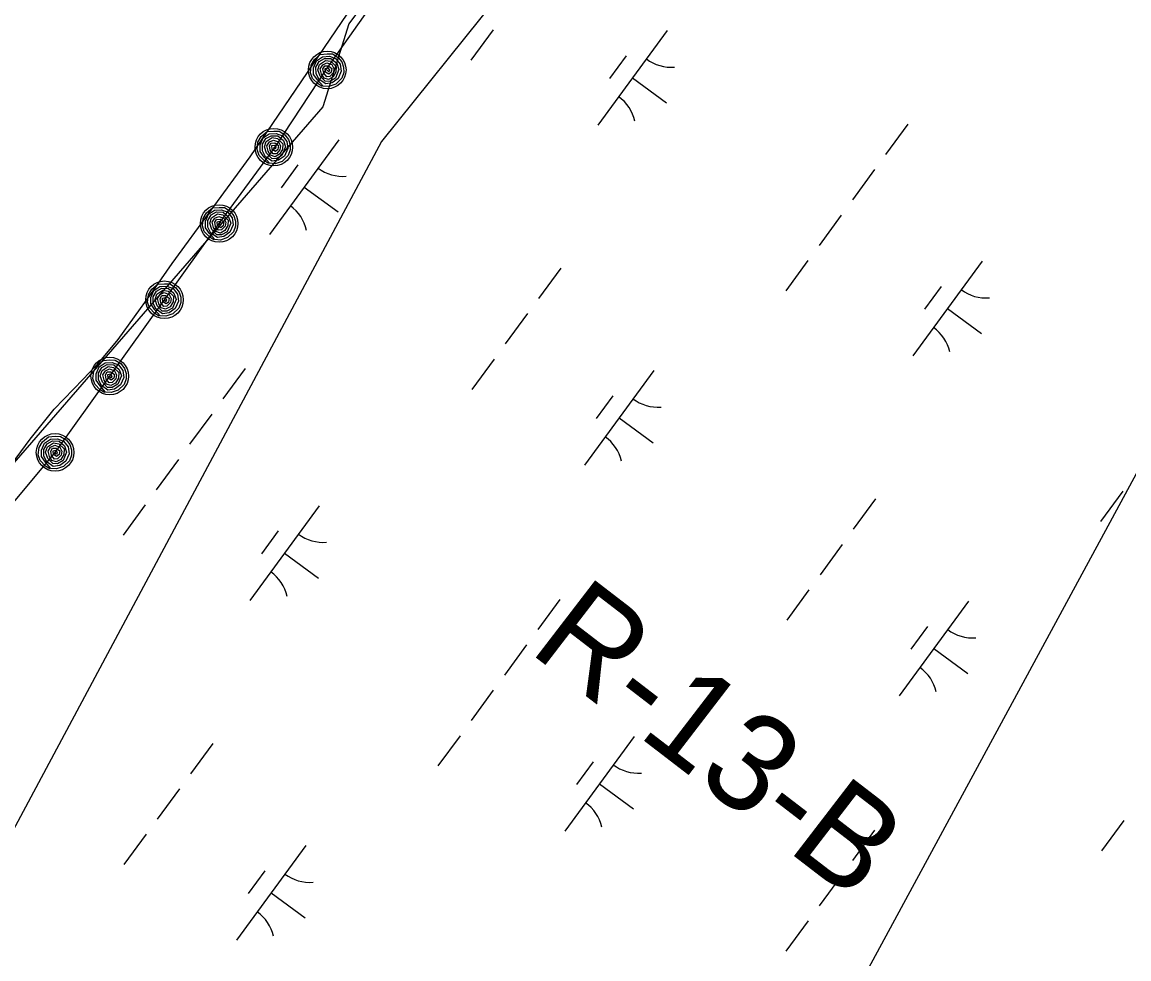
# Model space of a CAD drawing. Extents: x 3905714 to 3926767, y 183354 to 205755.
# Drawn here: x 3920926.8 to 3921398.5, y 197129.4 to 197528.5 of the extents above; entities that cross this region are included whole.
import ezdxf

# ---------------------------------------------------------------- set-up
doc = ezdxf.new("R2010")
doc.units = 0
for name, color, linetype in [('V-RIVR-EDGE', 7, 'Continuous'), ('V-RIVR-RANG-IDEN', 7, 'Continuous'), ('V-RRAP-FSHR', 7, 'Continuous'), ('V-TOPO-SHOR', 7, 'Continuous'), ('V-UTIL-LINE', 7, 'Continuous'), ('V-WETL-SWMP', 7, 'Continuous')]:
    doc.layers.add(name, color=color, linetype=linetype)

msp = doc.modelspace()

# ---------------------------------------------------------------- linework, layer by layer
at = {"layer": 'V-RIVR-EDGE'}
msp.add_lwpolyline([(3921996.37, 198807.84), (3921873.11, 198661.97), (3921765.26, 198531.81), (3921689.02, 198401.65), (3921635.1, 198342.15), (3921596.05, 198267.77), (3921538.41, 198187.82), (3921512.38, 198139.47), (3921504.94, 198109.72), (3921462.17, 198065.09), (3921441.72, 198029.76), (3921413.83, 197977.7), (3921358.04, 197938.65), (3921205.57, 197715.52), (3921066.11, 197527.72), (3921054.96, 197492.39), (3920882.03, 197293.43), (3920865.29, 197263.67), (3920763.02, 197189.3), (3920560.34, 196910.38), (3920445.06, 196702.12), (3920407.87, 196622.17), (3920313.04, 196467.83)], dxfattribs=at)
at = {"layer": 'V-RRAP-FSHR'}
for points in [[(3920915.37, 197314.62), (3920940.83, 197345.18), (3920964.14, 197377.69), (3920987.44, 197410.19), (3921010.75, 197442.7), (3921034.6, 197475.21), (3921056.84, 197508.89), (3921079.56, 197541.11), (3921102.28, 197573.93), (3921125, 197606.85), (3921147.72, 197639.77), (3921169.69, 197673.2), (3921191.79, 197706.52), (3921219.58, 197735.28), (3921247.37, 197764.48)], [(3921054.7, 197501.09), (3921052.92, 197502.17), (3921050.6, 197504.48), (3921049.72, 197506.91), (3921049.97, 197510.11), (3921051.37, 197512.49), (3921053.87, 197514.67), (3921056.76, 197514.95), (3921059.03, 197514.95), (3921061.45, 197513.45), (3921063.05, 197511.5), (3921063.78, 197509.25), (3921063.85, 197507.04), (3921063, 197504.57), (3921060.55, 197502.1), (3921057.54, 197501.04), (3921055.14, 197501.17), (3921052.79, 197503.79), (3921051.03, 197506.18), (3921051, 197508.97), (3921052.24, 197511.95), (3921054.8, 197513.71), (3921057.81, 197513.94), (3921060.41, 197512.93), (3921062.35, 197510.53), (3921062.8, 197507.58), (3921061.49, 197504.4), (3921058.94, 197502.6), (3921056.19, 197502.12), (3921053.37, 197503.96), (3921052.12, 197506.42), (3921052.02, 197509.26), (3921053.36, 197511.68), (3921055.67, 197512.96), (3921058.43, 197512.94), (3921060.86, 197510.95), (3921061.77, 197508.26), (3921060.38, 197504.63), (3921057.93, 197503.2), (3921056.02, 197503.27), (3921053.84, 197505.41), (3921052.82, 197508.11), (3921053.57, 197510.43), (3921056.08, 197512.15), (3921058.41, 197511.78), (3921060.62, 197509.62), (3921060.56, 197507.21), (3921059.3, 197505.13), (3921057.44, 197504.03), (3921055.46, 197504.61), (3921054.43, 197506.32), (3921053.83, 197508.54), (3921054.92, 197510.32), (3921056.71, 197511.11), (3921058.77, 197510.4), (3921059.67, 197508.71), (3921059.49, 197506.95), (3921057.98, 197505.33), (3921056.65, 197505.21), (3921055.36, 197506.74), (3921054.96, 197508.62), (3921055.75, 197509.82), (3921057.31, 197509.92), (3921058.8, 197508.78), (3921058.57, 197507.16), (3921057.55, 197506.3), (3921056.13, 197507.14), (3921055.98, 197508.77), (3921057.14, 197509), (3921057.75, 197508.04), (3921057.46, 197507.25), (3921056.8, 197508.06)], [(3921031.79, 197468.25), (3921030.04, 197469.36), (3921027.76, 197471.71), (3921026.92, 197474.15), (3921027.23, 197477.35), (3921028.67, 197479.71), (3921031.21, 197481.84), (3921034.1, 197482.07), (3921036.38, 197482.03), (3921038.77, 197480.49), (3921040.33, 197478.51), (3921041.02, 197476.25), (3921041.05, 197474.03), (3921040.15, 197471.58), (3921037.66, 197469.15), (3921034.64, 197468.15), (3921032.24, 197468.32), (3921029.94, 197470.98), (3921028.21, 197473.4), (3921028.24, 197476.2), (3921029.53, 197479.16), (3921032.12, 197480.86), (3921035.13, 197481.05), (3921037.72, 197479.98), (3921039.61, 197477.55), (3921040.01, 197474.59), (3921038.65, 197471.43), (3921036.06, 197469.69), (3921033.3, 197469.25), (3921030.52, 197471.14), (3921029.31, 197473.63), (3921029.26, 197476.47), (3921030.65, 197478.86), (3921032.98, 197480.1), (3921035.74, 197480.03), (3921038.13, 197477.99), (3921039, 197475.29), (3921037.54, 197471.69), (3921035.06, 197470.3), (3921033.16, 197470.4), (3921031.01, 197472.59), (3921030.04, 197475.3), (3921030.83, 197477.61), (3921033.37, 197479.29), (3921035.7, 197478.87), (3921037.87, 197476.67), (3921037.76, 197474.27), (3921036.46, 197472.21), (3921034.58, 197471.14), (3921032.62, 197471.76), (3921031.62, 197473.48), (3921031.06, 197475.72), (3921032.18, 197477.48), (3921033.98, 197478.23), (3921036.04, 197477.48), (3921036.9, 197475.78), (3921036.69, 197474.02), (3921035.15, 197472.43), (3921033.82, 197472.34), (3921032.56, 197473.89), (3921032.19, 197475.78), (3921033, 197476.96), (3921034.56, 197477.03), (3921036.03, 197475.87), (3921035.77, 197474.25), (3921034.73, 197473.41), (3921033.34, 197474.27), (3921033.21, 197475.9), (3921034.37, 197476.12), (3921034.97, 197475.15), (3921034.66, 197474.36), (3921034.02, 197475.18)], [(3921008.48, 197435.74), (3921006.73, 197436.86), (3921004.45, 197439.21), (3921003.61, 197441.65), (3921003.92, 197444.84), (3921005.36, 197447.2), (3921007.9, 197449.34), (3921010.8, 197449.56), (3921013.07, 197449.52), (3921015.46, 197447.98), (3921017.02, 197446), (3921017.71, 197443.74), (3921017.74, 197441.52), (3921016.85, 197439.07), (3921014.35, 197436.65), (3921011.33, 197435.64), (3921008.93, 197435.82), (3921006.63, 197438.48), (3921004.91, 197440.9), (3921004.93, 197443.69), (3921006.22, 197446.65), (3921008.81, 197448.36), (3921011.83, 197448.54), (3921014.41, 197447.47), (3921016.3, 197445.04), (3921016.71, 197442.09), (3921015.34, 197438.93), (3921012.75, 197437.18), (3921010, 197436.74), (3921007.21, 197438.63), (3921006, 197441.12), (3921005.95, 197443.96), (3921007.34, 197446.35), (3921009.68, 197447.6), (3921012.43, 197447.53), (3921014.82, 197445.49), (3921015.69, 197442.78), (3921014.23, 197439.18), (3921011.75, 197437.79), (3921009.85, 197437.9), (3921007.71, 197440.08), (3921006.73, 197442.79), (3921007.53, 197445.1), (3921010.06, 197446.78), (3921012.39, 197446.37), (3921014.56, 197444.17), (3921014.45, 197441.76), (3921013.16, 197439.7), (3921011.28, 197438.63), (3921009.31, 197439.25), (3921008.31, 197440.98), (3921007.75, 197443.21), (3921008.87, 197444.97), (3921010.68, 197445.73), (3921012.73, 197444.97), (3921013.6, 197443.27), (3921013.38, 197441.52), (3921011.84, 197439.92), (3921010.52, 197439.83), (3921009.25, 197441.38), (3921008.88, 197443.27), (3921009.69, 197444.45), (3921011.25, 197444.52), (3921012.72, 197443.36), (3921012.46, 197441.74), (3921011.43, 197440.9), (3921010.03, 197441.76), (3921009.91, 197443.4), (3921011.06, 197443.61), (3921011.67, 197442.64), (3921011.35, 197441.85), (3921010.72, 197442.67)], [(3920985.18, 197403.23), (3920983.42, 197404.35), (3920981.15, 197406.7), (3920980.3, 197409.14), (3920980.61, 197412.34), (3920982.05, 197414.69), (3920984.59, 197416.83), (3920987.49, 197417.05), (3920989.76, 197417.01), (3920992.15, 197415.48), (3920993.72, 197413.49), (3920994.4, 197411.23), (3920994.43, 197409.02), (3920993.54, 197406.56), (3920991.04, 197404.14), (3920988.02, 197403.14), (3920985.62, 197403.31), (3920983.32, 197405.97), (3920981.6, 197408.39), (3920981.62, 197411.18), (3920982.92, 197414.14), (3920985.51, 197415.85), (3920988.52, 197416.03), (3920991.1, 197414.97), (3920993, 197412.53), (3920993.4, 197409.58), (3920992.03, 197406.42), (3920989.45, 197404.67), (3920986.69, 197404.24), (3920983.9, 197406.13), (3920982.7, 197408.61), (3920982.65, 197411.46), (3920984.04, 197413.84), (3920986.37, 197415.09), (3920989.13, 197415.02), (3920991.52, 197412.98), (3920992.38, 197410.27), (3920990.92, 197406.68), (3920988.45, 197405.28), (3920986.54, 197405.39), (3920984.4, 197407.57), (3920983.43, 197410.28), (3920984.22, 197412.6), (3920986.75, 197414.27), (3920989.09, 197413.86), (3920991.25, 197411.66), (3920991.15, 197409.25), (3920989.85, 197407.19), (3920987.97, 197406.12), (3920986, 197406.74), (3920985, 197408.47), (3920984.45, 197410.7), (3920985.56, 197412.46), (3920987.37, 197413.22), (3920989.42, 197412.47), (3920990.29, 197410.76), (3920990.07, 197409.01), (3920988.53, 197407.41), (3920987.21, 197407.32), (3920985.95, 197408.87), (3920985.57, 197410.76), (3920986.38, 197411.94), (3920987.94, 197412.01), (3920989.41, 197410.85), (3920989.16, 197409.24), (3920988.12, 197408.39), (3920986.72, 197409.25), (3920986.6, 197410.89), (3920987.76, 197411.1), (3920988.36, 197410.13), (3920988.05, 197409.35), (3920987.41, 197410.16)], [(3920961.87, 197370.73), (3920960.11, 197371.84), (3920957.84, 197374.19), (3920957, 197376.63), (3920957.31, 197379.83), (3920958.74, 197382.18), (3920961.28, 197384.32), (3920964.18, 197384.55), (3920966.46, 197384.5), (3920968.85, 197382.97), (3920970.41, 197380.98), (3920971.1, 197378.73), (3920971.13, 197376.51), (3920970.23, 197374.05), (3920967.74, 197371.63), (3920964.71, 197370.63), (3920962.32, 197370.8), (3920960.01, 197373.46), (3920958.29, 197375.88), (3920958.31, 197378.67), (3920959.61, 197381.63), (3920962.2, 197383.34), (3920965.21, 197383.52), (3920967.8, 197382.46), (3920969.69, 197380.02), (3920970.09, 197377.07), (3920968.72, 197373.91), (3920966.14, 197372.16), (3920963.38, 197371.73), (3920960.6, 197373.62), (3920959.39, 197376.1), (3920959.34, 197378.95), (3920960.73, 197381.33), (3920963.06, 197382.58), (3920965.82, 197382.51), (3920968.21, 197380.47), (3920969.08, 197377.76), (3920967.61, 197374.17), (3920965.14, 197372.77), (3920963.23, 197372.88), (3920961.09, 197375.06), (3920960.12, 197377.77), (3920960.91, 197380.09), (3920963.45, 197381.76), (3920965.78, 197381.35), (3920967.95, 197379.15), (3920967.84, 197376.74), (3920966.54, 197374.68), (3920964.66, 197373.62), (3920962.7, 197374.24), (3920961.7, 197375.96), (3920961.14, 197378.2), (3920962.26, 197379.95), (3920964.06, 197380.71), (3920966.11, 197379.96), (3920966.98, 197378.26), (3920966.77, 197376.5), (3920965.23, 197374.9), (3920963.9, 197374.81), (3920962.64, 197376.37), (3920962.26, 197378.25), (3920963.08, 197379.44), (3920964.64, 197379.51), (3920966.11, 197378.34), (3920965.85, 197376.73), (3920964.81, 197375.89), (3920963.41, 197376.74), (3920963.29, 197378.38), (3920964.45, 197378.59), (3920965.05, 197377.62), (3920964.74, 197376.84), (3920964.1, 197377.66)], [(3920938.56, 197338.22), (3920936.81, 197339.33), (3920934.53, 197341.68), (3920933.69, 197344.12), (3920934, 197347.32), (3920935.44, 197349.67), (3920937.98, 197351.81), (3920940.88, 197352.04), (3920943.15, 197351.99), (3920945.54, 197350.46), (3920947.1, 197348.47), (3920947.79, 197346.22), (3920947.82, 197344), (3920946.92, 197341.55), (3920944.43, 197339.12), (3920941.41, 197338.12), (3920939.01, 197338.29), (3920936.71, 197340.95), (3920934.99, 197343.37), (3920935.01, 197346.17), (3920936.3, 197349.12), (3920938.89, 197350.83), (3920941.9, 197351.01), (3920944.49, 197349.95), (3920946.38, 197347.52), (3920946.78, 197344.56), (3920945.42, 197341.4), (3920942.83, 197339.65), (3920940.07, 197339.22), (3920937.29, 197341.11), (3920936.08, 197343.6), (3920936.03, 197346.44), (3920937.42, 197348.83), (3920939.75, 197350.07), (3920942.51, 197350), (3920944.9, 197347.96), (3920945.77, 197345.26), (3920944.31, 197341.66), (3920941.83, 197340.27), (3920939.93, 197340.37), (3920937.78, 197342.55), (3920936.81, 197345.27), (3920937.6, 197347.58), (3920940.14, 197349.25), (3920942.47, 197348.84), (3920944.64, 197346.64), (3920944.53, 197344.23), (3920943.23, 197342.17), (3920941.36, 197341.11), (3920939.39, 197341.73), (3920938.39, 197343.45), (3920937.83, 197345.69), (3920938.95, 197347.44), (3920940.75, 197348.2), (3920942.81, 197347.45), (3920943.67, 197345.75), (3920943.46, 197343.99), (3920941.92, 197342.4), (3920940.59, 197342.3), (3920939.33, 197343.86), (3920938.96, 197345.75), (3920939.77, 197346.93), (3920941.33, 197347), (3920942.8, 197345.83), (3920942.54, 197344.22), (3920941.51, 197343.38), (3920940.11, 197344.24), (3920939.98, 197345.87), (3920941.14, 197346.09), (3920941.74, 197345.12), (3920941.43, 197344.33), (3920940.79, 197345.15)]]:
    msp.add_lwpolyline(points, dxfattribs=at)
for centre in [(3921056.84, 197508.09), (3921034.06, 197475.21), (3921010.75, 197442.7), (3920987.45, 197410.19), (3920964.14, 197377.69), (3920940.83, 197345.18)]:
    msp.add_circle(centre, 8, dxfattribs=at)
at = {"layer": 'V-TOPO-SHOR'}
msp.add_lwpolyline([(3920918.25, 197334.6), (3920930.22, 197350.75), (3920940.5, 197363.54), (3920952.85, 197376.32), (3920960.01, 197384.07), (3920967.68, 197393.23), (3920974.71, 197402.93), (3920981.61, 197412.62), (3920990.73, 197425.67), (3921024.06, 197471.15), (3921082.53, 197557.35), (3921136.43, 197631.51), (3921145.16, 197644.3), (3921149.97, 197651.15), (3921156.48, 197658.64), (3921184.46, 197694.81), (3921334.37, 197873.67)], dxfattribs=at)
at = {"layer": 'V-UTIL-LINE'}
for points in [[(3922094.67, 198742.56), (3921080.02, 197477.61), (3915734.79, 187496.67)], [(3915141.88, 186857.82), (3915602.26, 187412.44), (3917208.62, 188427.22), (3918201.85, 190592.37), (3918499.52, 191341.67), (3918705.19, 192156.56), (3920335.23, 195367.27), (3921815.24, 198099.69), (3922187.19, 198661.56)]]:
    msp.add_lwpolyline(points, dxfattribs=at)
at = {"layer": 'V-WETL-SWMP'}
for p, q in [((3921024.06, 197471.15), (3921082.53, 197557.34)), ((3921127.57, 197525.23), (3921118.11, 197512.33)), ((3921201.75, 197524.91), (3921172.2, 197484.57)), ((3921184.3, 197514.14), (3921177.21, 197504.46)), ((3921186.98, 197504.74), (3921201.5, 197494.1)), ((3921304.3, 197485.01), (3921294.84, 197472.1)), ((3921061.8, 197478.39), (3921032.25, 197438.06)), ((3920990.73, 197425.67), (3921024.06, 197471.15)), ((3921044.34, 197467.62), (3921037.25, 197457.94)), ((3921290.12, 197465.65), (3921280.66, 197452.74)), ((3921047.02, 197458.22), (3921061.54, 197447.59)), ((3921275.93, 197446.29), (3921266.48, 197433.38)), ((3920981.62, 197412.62), (3920990.73, 197425.67)), ((3921261.75, 197426.93), (3921252.29, 197414.02)), ((3921335.93, 197426.6), (3921306.38, 197386.27)), ((3921156.34, 197423.64), (3921146.88, 197410.73)), ((3921318.48, 197415.83), (3921311.39, 197406.15)), ((3920974.71, 197402.93), (3920981.62, 197412.62)), ((3921321.16, 197406.43), (3921335.68, 197395.8)), ((3920967.68, 197393.23), (3920974.71, 197402.93)), ((3921142.15, 197404.28), (3921132.7, 197391.37)), ((3920960.01, 197384.07), (3920967.68, 197393.23)), ((3920952.85, 197376.32), (3920960.01, 197384.07)), ((3921127.97, 197384.92), (3921118.51, 197372.01)), ((3921021.81, 197380.88), (3921012.35, 197367.97)), ((3921195.98, 197380.09), (3921166.43, 197339.75)), ((3920940.5, 197363.54), (3920952.85, 197376.32)), ((3921178.52, 197369.32), (3921171.43, 197359.64)), ((3920930.22, 197350.75), (3920940.5, 197363.54)), ((3921007.62, 197361.52), (3920998.17, 197348.61)), ((3921181.2, 197359.92), (3921195.72, 197349.28)), ((3920918.25, 197334.6), (3920930.22, 197350.75)), ((3920993.44, 197342.16), (3920983.98, 197329.25)), ((3921290.52, 197325.33), (3921281.06, 197312.42)), ((3921395.93, 197328.62), (3921386.47, 197315.72)), ((3920979.25, 197322.8), (3920969.8, 197309.89)), ((3921053.44, 197322.47), (3921023.89, 197282.14)), ((3921035.98, 197311.7), (3921028.89, 197302.02)), ((3921038.66, 197302.3), (3921053.18, 197291.66)), ((3921276.33, 197305.97), (3921266.88, 197293.06)), ((3921262.15, 197286.61), (3921252.69, 197273.7)), ((3921155.99, 197282.57), (3921146.53, 197269.67)), ((3921330.16, 197281.78), (3921300.61, 197241.45)), ((3921312.7, 197271.01), (3921305.61, 197261.33)), ((3921141.8, 197263.21), (3921132.35, 197250.31)), ((3921315.38, 197261.61), (3921329.9, 197250.97)), ((3921127.62, 197243.85), (3921118.16, 197230.95)), ((3921113.43, 197224.49), (3921103.98, 197211.58)), ((3921187.62, 197224.16), (3921158.07, 197183.83)), ((3921008.02, 197221.2), (3920998.57, 197208.29)), ((3921170.16, 197213.4), (3921163.07, 197203.72)), ((3921172.84, 197204), (3921187.36, 197193.36)), ((3920993.84, 197201.84), (3920984.38, 197188.93)), ((3921290.16, 197184.27), (3921280.71, 197171.36)), ((3921396.33, 197188.3), (3921386.87, 197175.4)), ((3920979.65, 197182.48), (3920970.2, 197169.57)), ((3921047.66, 197177.65), (3921018.11, 197137.31)), ((3921030.21, 197166.88), (3921023.12, 197157.2)), ((3921275.98, 197164.91), (3921266.52, 197152)), ((3921032.89, 197157.48), (3921047.41, 197146.84)), ((3921261.8, 197145.55), (3921252.34, 197132.64))]:
    msp.add_line(p, q, dxfattribs=at)
for centre, start, end in [((3921203.49, 197526.88), 233, 274.5436), ((3921170.84, 197482.32), 13, 54.5436), ((3921063.54, 197480.37), 233, 274.5436), ((3921030.89, 197435.8), 13, 54.5436), ((3921337.67, 197428.57), 233, 274.5436), ((3921305.02, 197384.01), 13, 54.5436), ((3921197.72, 197382.06), 233, 274.5436), ((3921165.07, 197337.5), 13, 54.5436), ((3921055.18, 197324.44), 233, 274.5436), ((3921022.53, 197279.88), 13, 54.5436), ((3921331.9, 197283.75), 233, 274.5436), ((3921299.25, 197239.19), 13, 54.5436), ((3921189.36, 197226.14), 233, 274.5436), ((3921156.71, 197181.58), 13, 54.5436), ((3921049.4, 197179.62), 233, 274.5436), ((3921016.75, 197135.06), 13, 54.5436)]:
    msp.add_arc(centre, 17.62, start, end, dxfattribs=at)

# ---------------------------------------------------------------- texts
at = {"layer": 'V-RIVR-RANG-IDEN'}
msp.add_text('R-13-B', height=41.5, rotation=322.4591, dxfattribs=at).set_placement((3921142.12, 197260.54))

doc.saveas('drawing.dxf')
